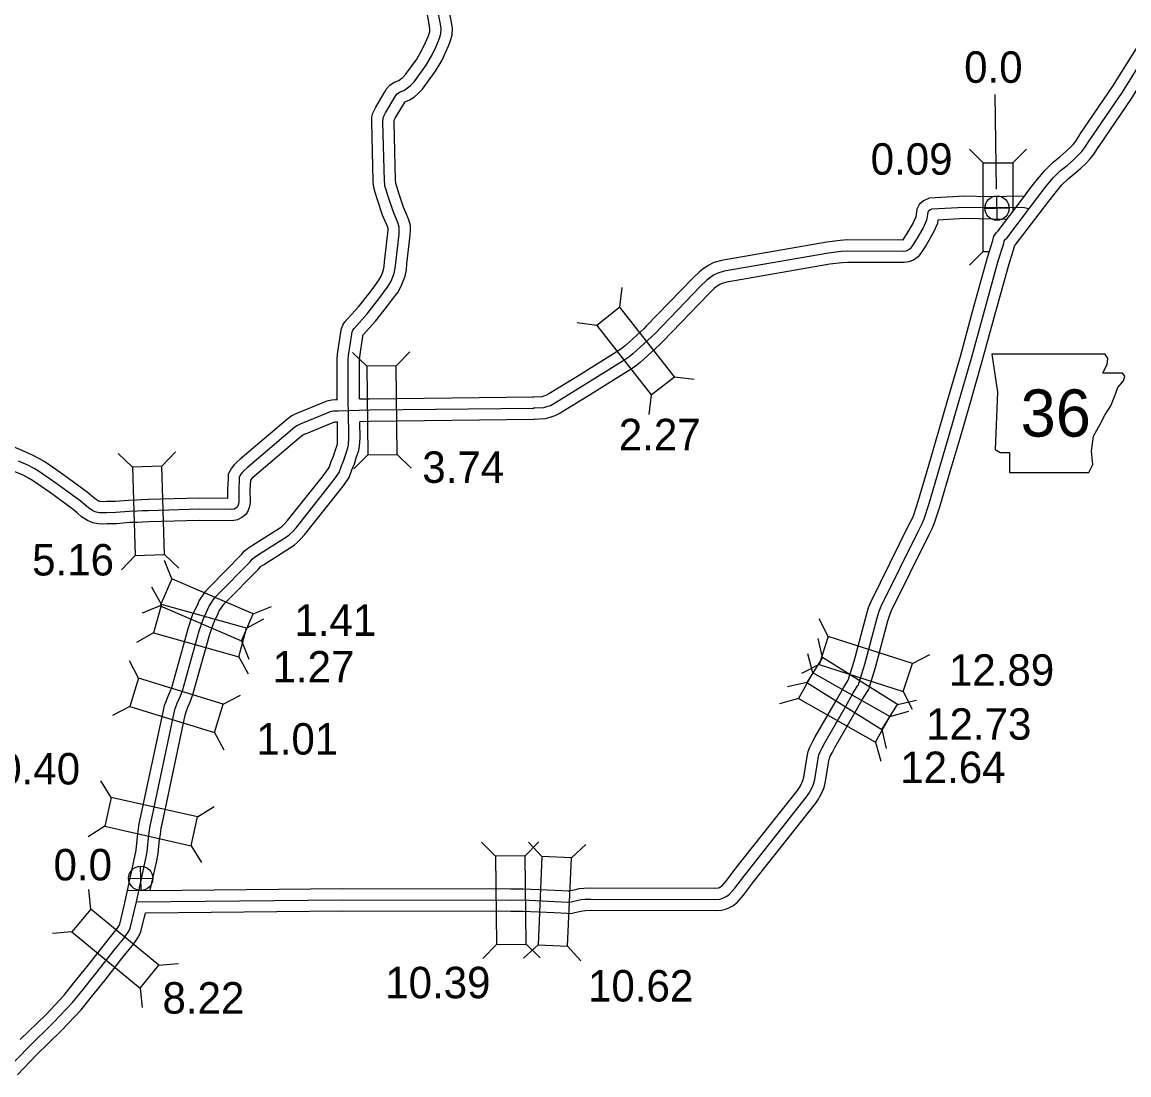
# Model space of a CAD drawing. Extents: x -83719 to 153526, y -11835 to 11446.
# Drawn here: x 2533.7 to 3029, y 495.8 to 967.1 of the extents above; entities that cross this region are included whole.
import ezdxf

# ---------------------------------------------------------------- set-up
doc = ezdxf.new("R2010")
doc.units = 0
for name, color, linetype in [('Level 10', 7, 'Continuous'), ('Level 20', 7, 'Continuous'), ('Level 21', 7, 'Continuous'), ('Level 25', 7, 'Continuous'), ('Level 26', 7, 'Continuous'), ('Level 58', 7, 'Continuous'), ('Level 59', 7, 'Continuous')]:
    doc.layers.add(name, color=color, linetype=linetype)

msp = doc.modelspace()

# ---------------------------------------------------------------- linework, layer by layer
at = {"layer": 'Level 10'}
for points in [[(3007.11, 916.79), (3021.91, 938.47), (3039.41, 966.54), (3040.2, 967.75), (3041.3, 969.14), (3042.7, 970.28), (3044.1, 971.15), (3055.3, 979.18), (3057.36, 980.09), (3059.05, 980.51), (3060.69, 980.86), (3063.43, 981.21)], [(2674.62, 797.94), (2674.67, 814.72), (2674.67, 816.25), (2674.82, 818.42), (2676.29, 828.33), (2676.64, 829.93), (2677.26, 831.37), (2678.14, 832.93), (2684.25, 839.72), (2689.4, 846.25), (2691.47, 849.1), (2693.34, 851.56), (2694.3, 853.31), (2694.98, 854.9), (2695.43, 856.14), (2695.74, 857.64), (2695.9, 859.86), (2697.38, 872.68), (2697.48, 874.12), (2697.47, 874.58), (2697.28, 875.3), (2695.01, 880.69), (2692.75, 887.55), (2691.75, 890.88), (2691.19, 892.46), (2690.99, 894.06), (2690.83, 895.77), (2690.13, 922.42), (2690.26, 924.5), (2690.59, 926.35), (2691.34, 927.82), (2691.92, 928.97), (2696.05, 935.92), (2696.77, 937.27), (2698.26, 938.83), (2700.22, 940.17), (2702.2, 941.01), (2703.2, 941.65), (2704, 942.35), (2705.3, 943.66), (2708.24, 947.69), (2710.28, 950.54), (2712.78, 954.82), (2714.28, 957.96), (2715.43, 960.6), (2715.92, 961.9), (2716.16, 962.85), (2716.22, 963.95), (2716.03, 965.31), (2714.75, 972.1)], [(2684.62, 798.34), (2684.67, 814.69), (2684.67, 815.89), (2684.77, 817.34), (2686.14, 826.53), (2686.21, 826.88), (2686.23, 826.92), (2686.3, 827.05), (2691.9, 833.28), (2697.37, 840.21), (2699.49, 843.13), (2701.77, 846.11), (2703.31, 848.95), (2704.28, 851.21), (2705.08, 853.4), (2705.67, 856.26), (2705.86, 858.93), (2707.34, 871.76), (2707.49, 873.87), (2707.44, 876.01), (2706.76, 878.55), (2704.38, 884.21), (2702.29, 890.55), (2701.26, 893.99), (2700.97, 894.8), (2700.93, 895.13), (2700.82, 896.35), (2700.14, 922.24), (2700.2, 923.18), (2700.26, 923.29), (2700.69, 924.16), (2704.78, 931.02), (2704.9, 931.26), (2705.03, 931.35), (2706.88, 932.13), (2709.23, 933.64), (2710.85, 935.06), (2712.94, 937.16), (2716.34, 941.82), (2718.68, 945.08), (2721.63, 950.14), (2723.38, 953.81), (2724.7, 956.85), (2725.47, 958.91), (2726.09, 961.32), (2726.26, 964.37), (2725.9, 966.94), (2724.54, 974.12)], [(3015.36, 911.15), (3030.29, 933.01), (3047.84, 961.15), (3048.33, 961.91), (3048.47, 962.08), (3048.51, 962.12), (3049.66, 962.83), (3060.3, 970.45), (3060.61, 970.59), (3061.31, 970.76), (3062.39, 971), (3064.7, 971.29)], [(2591.05, 578.37), (2677, 579.24), (2752.38, 579.06), (2757.91, 579.11), (2772.27, 578.48), (2778.12, 578.18), (2778.41, 578.16), (2778.94, 578.28), (2781.54, 578.87), (2783.01, 579.18), (2785.1, 579.44), (2788.22, 579.51), (2843.47, 579.39), (2845.21, 579.5), (2845.36, 579.54), (2845.73, 579.69), (2846.45, 580.07), (2846.84, 580.35), (2848.76, 582.59), (2853.17, 588.31), (2880.72, 623.19), (2881.54, 624.46), (2882, 625.25), (2882.67, 626.54), (2883.07, 627.58), (2883.49, 629.15), (2884.97, 638.41), (2885.48, 640.52), (2886.2, 642.5), (2887.3, 644.57), (2888.65, 647.2), (2897.65, 662.83), (2901.22, 669.13), (2903.35, 672.54), (2906.08, 681.02), (2911.56, 701.73), (2912.55, 705.05), (2913.62, 707.73), (2930.52, 742), (2932.11, 745.05), (2932.71, 746.46), (2934.86, 753.04), (2939.45, 768.8), (2943.84, 783.62), (2948.01, 798.13), (2953.75, 817.99), (2959.06, 837.56), (2965.78, 861.72), (2968.17, 869.29), (2968.63, 871.27), (2969.81, 872.88), (2970.49, 873.64), (2980.94, 887.38), (2985.19, 893.01), (2988.19, 896.85), (2991.58, 900.88), (2995.15, 904.41), (2998.13, 906.79), (3000.79, 909.15), (3002.83, 911.07), (3004.13, 912.38), (3005.21, 913.85), (3007.03, 916.68)], [(2588.82, 568.35), (2677.04, 569.24), (2752.42, 569.06), (2757.74, 569.11), (2771.79, 568.49), (2777.62, 568.19), (2779.26, 568.11), (2781.12, 568.52), (2783.69, 569.1), (2784.67, 569.31), (2785.83, 569.46), (2788.31, 569.51), (2843.79, 569.39), (2846.7, 569.58), (2848.41, 569.99), (2849.96, 570.61), (2851.74, 571.55), (2853.64, 572.93), (2856.52, 576.27), (2861.05, 582.17), (2888.88, 617.38), (2890.06, 619.23), (2890.75, 620.4), (2891.8, 622.42), (2892.6, 624.49), (2893.29, 627.08), (2894.78, 636.45), (2895.07, 637.64), (2895.35, 638.42), (2896.17, 639.94), (2897.44, 642.43), (2906.33, 657.87), (2909.81, 664.01), (2911.86, 667.29), (2912.56, 668.4), (2912.89, 669.55), (2915.68, 678.21), (2921.19, 699.03), (2922, 701.76), (2922.76, 703.66), (2939.44, 737.47), (2941.16, 740.77), (2942.08, 742.94), (2944.42, 750.09), (2949.05, 765.99), (2953.44, 780.82), (2957.62, 795.36), (2963.38, 815.3), (2968.71, 834.91), (2975.37, 858.88), (2977.82, 866.65), (2977.88, 866.9), (2978.19, 867.24), (2988.91, 881.34), (2993.12, 886.92), (2995.96, 890.56), (2998.93, 894.09), (3001.8, 896.92), (3004.58, 899.14), (3007.54, 901.77), (3009.8, 903.89), (3011.76, 905.86), (3013.46, 908.19), (3015.44, 911.26)], [(2982.25, 889.12), (2966.29, 888.92), (2955.39, 889.19), (2939.57, 888.29), (2937.17, 887.15), (2935.21, 885.52), (2934.14, 883.33), (2933.61, 879.87), (2932.46, 877.29), (2929.71, 872.49), (2928.07, 869.95), (2927.72, 869.48), (2902.96, 869.58), (2899.79, 869.38), (2893.8, 868.67), (2846.73, 860.43), (2843.33, 859.43), (2840.67, 858.17), (2838.29, 856.51), (2836.82, 855.38), (2833.88, 852.55), (2813.04, 830.92), (2811.93, 829.76), (2803.7, 822.35), (2802.17, 821.09), (2800.72, 820.07), (2781.89, 808.35), (2769.36, 800.69), (2768.11, 799.98), (2766.97, 799.61), (2766.21, 799.4), (2762.15, 799.22)], [(2974.36, 878.72), (2955.55, 879.18), (2943.51, 878.5), (2943.29, 877.03), (2941.39, 872.76), (2938.26, 867.28), (2936.26, 864.19), (2934.64, 862.07), (2932.68, 860.56), (2930.52, 859.73), (2928.47, 859.48), (2903.25, 859.57), (2900.68, 859.41), (2895.24, 858.77), (2849.01, 850.68), (2846.9, 850.06), (2845.7, 849.49), (2844.21, 848.45), (2843.37, 847.8), (2840.95, 845.48), (2820.26, 824), (2818.9, 822.57), (2810.22, 814.76), (2808.23, 813.13), (2806.26, 811.74), (2787.11, 799.82), (2774.43, 792.06), (2772.15, 790.78), (2769.87, 790.04), (2767.8, 789.46), (2762.59, 789.23)], [(2674.61, 798), (2673.99, 798), (2672.25, 797.91), (2670.03, 797.39), (2667.8, 796.47), (2656.94, 792.07), (2655.91, 791.63), (2654.42, 790.87), (2652.69, 789.72), (2631.21, 771.42), (2629.58, 770.01), (2628.55, 768.94), (2627.33, 767.49), (2625.9, 764.67), (2625.82, 762.34), (2625.65, 758.11), (2625.66, 753.9), (2612.88, 754.01), (2590.13, 753.34), (2587.14, 753.31), (2584.83, 753.15), (2581.33, 753.01), (2575.39, 752.51), (2571.48, 752.43), (2569.91, 752.39), (2568.79, 752.44), (2568.25, 752.54), (2567.7, 752.78), (2566.33, 753.69), (2564.72, 755.06), (2562.78, 756.71), (2552.14, 764.48), (2543.79, 770.21), (2541.5, 771.67), (2538.34, 773.29), (2534.04, 775.14), (2513.06, 784.1)], [(2762.75, 799.18), (2689.16, 798.33), (2684.75, 798.24)], [(2674.77, 788), (2674.2, 788), (2673.68, 787.97), (2673.11, 787.84), (2671.58, 787.21), (2660.78, 782.84), (2660.17, 782.58), (2659.49, 782.23), (2658.72, 781.72), (2637.71, 763.82), (2636.47, 762.75), (2636, 762.26), (2635.82, 762.04), (2635.82, 761.97), (2635.65, 757.92), (2635.67, 752.21), (2635.38, 750.26), (2634.83, 748.54), (2633.74, 746.72), (2632.08, 745.29), (2630.07, 744.31), (2627.64, 743.88), (2612.98, 744), (2590.33, 743.34), (2587.52, 743.31), (2585.37, 743.17), (2581.95, 743.03), (2575.92, 742.52), (2571.7, 742.43), (2569.82, 742.39), (2567.67, 742.48), (2565.33, 742.91), (2562.92, 743.95), (2560.3, 745.69), (2558.24, 747.44), (2556.58, 748.85), (2546.36, 756.32), (2538.27, 761.86), (2536.51, 762.99), (2534.07, 764.24), (2530.1, 765.95)], [(2580.78, 578.31), (2591.05, 578.47), (2593.93, 591.6), (2594.58, 594.91), (2595.22, 601.3), (2595.55, 603.45), (2595.96, 606.4), (2596.34, 608.11), (2606.67, 656.78), (2607.03, 658.38), (2607.52, 659.58), (2607.78, 660.43), (2608.52, 662.11), (2609.17, 663.57), (2610.15, 666.13), (2617.73, 693.12), (2619.33, 697.92), (2620.49, 700.51), (2621.21, 701.96), (2621.78, 703.29), (2623.6, 706.04), (2624.44, 706.94), (2639.4, 722.18), (2640.29, 723.27), (2640.54, 723.49), (2641.68, 724.21), (2655.45, 732.92), (2656.82, 734.17), (2658.32, 735.59), (2660.09, 737.52), (2675.18, 756.52), (2677.87, 759.98), (2680.04, 763.23), (2681.3, 766.68), (2682.43, 769.36), (2683.4, 772.54), (2684.36, 775.28), (2684.71, 777.38), (2684.9, 780.9), (2684.81, 788.12)], [(2580.78, 578.31), (2584.14, 593.64), (2584.68, 596.38), (2585.29, 602.57), (2585.66, 604.91), (2586.11, 608.19), (2586.57, 610.25), (2596.9, 658.9), (2597.45, 661.39), (2598.1, 662.96), (2598.39, 663.92), (2599.37, 666.15), (2599.93, 667.39), (2600.64, 669.28), (2608.17, 696.06), (2610, 701.56), (2611.45, 704.77), (2612.13, 706.16), (2612.95, 708.06), (2615.71, 712.24), (2617.21, 713.85), (2631.95, 728.86), (2633.07, 730.22), (2634.51, 731.51), (2636.33, 732.66), (2649.36, 740.9), (2650.01, 741.5), (2651.19, 742.61), (2652.48, 744.02), (2667.32, 762.69), (2669.75, 765.82), (2671.06, 767.79), (2671.99, 770.34), (2673.01, 772.78), (2673.9, 775.65), (2674.63, 777.76), (2674.75, 778.47), (2674.89, 781.11), (2674.81, 788)], [(2762.86, 789.18), (2689.33, 788.34), (2684.83, 788.24)], [(2532.85, 511.61), (2544.21, 522.7), (2552.49, 531.55), (2556.88, 537.02), (2562.79, 544.31), (2571.55, 555.51), (2575.22, 559.96), (2576.23, 561.4), (2577.04, 562.64), (2577.37, 563.28), (2579.28, 571.51), (2580.78, 578.31)], [(2531.57, 495.81), (2539.96, 504.57), (2551.35, 515.7), (2560.05, 524.99), (2564.66, 530.74), (2570.62, 538.08), (2579.35, 549.24), (2583.19, 553.9), (2584.51, 555.79), (2585.69, 557.59), (2586.83, 559.8), (2588.82, 568.35)]]:
    msp.add_lwpolyline(points, dxfattribs=at)
at = {"layer": 'Level 20'}
for p, q in [((2963.84, 904.08), (2957.62, 910.3)), ((2977.04, 904.08), (2983.26, 910.3)), ((2963.84, 864.48), (2957.62, 858.26)), ((2801.22, 839.51), (2802.27, 848.25)), ((2790.83, 831.36), (2782.1, 832.42)), ((2687.89, 813.06), (2681.6, 819.21)), ((2701.09, 813.21), (2707.24, 819.5)), ((2825.66, 808.36), (2834.4, 807.3)), ((2815.28, 800.21), (2814.22, 791.47)), ((2583.05, 767.94), (2576.65, 773.98)), ((2596.24, 768.32), (2602.28, 774.73)), ((2688.34, 773.46), (2682.19, 767.17)), ((2701.54, 773.61), (2707.84, 767.46)), ((2584.21, 728.36), (2578.17, 721.95)), ((2597.4, 728.74), (2603.8, 722.7)), ((2600.72, 717.86), (2597.46, 726.03)), ((2596.03, 706.44), (2591.73, 714.12)), ((2595.5, 705.73), (2587.33, 702.48)), ((2637.09, 702.2), (2645.27, 705.46)), ((2634.16, 695.73), (2641.83, 700.04)), ((2894.42, 692.09), (2890.4, 699.92)), ((2592.46, 693.74), (2584.79, 689.43)), ((2631.88, 690.08), (2635.13, 681.9)), ((2891.85, 682.64), (2889.89, 691.22)), ((2887.63, 675.79), (2885.28, 684.28)), ((2932.11, 679.96), (2939.94, 683.98)), ((2585.83, 673.4), (2581.71, 681.18)), ((2630.59, 683.02), (2634.89, 675.35)), ((2890.37, 679.52), (2882.55, 675.51)), ((2884.84, 671.46), (2876.27, 669.49)), ((2623.68, 661.75), (2631.45, 665.87)), ((2881.13, 664.31), (2872.64, 661.96)), ((2928.07, 667.4), (2932.09, 659.57)), ((2581.94, 660.78), (2574.17, 656.66)), ((2925.41, 661.61), (2933.99, 663.58)), ((2922.09, 656.28), (2930.57, 658.63)), ((2619.79, 649.14), (2623.91, 641.36)), ((2918.4, 650.43), (2920.37, 641.85)), ((2915.58, 644.8), (2917.93, 636.32)), ((2573.59, 619.97), (2568.89, 627.41)), ((2612.22, 611.26), (2619.66, 615.96)), ((2570.69, 607.1), (2563.25, 602.39)), ((2745.61, 593.79), (2739.33, 599.96)), ((2758.81, 593.92), (2764.97, 600.2)), ((2766.31, 593.56), (2760.36, 600.05)), ((2609.32, 598.38), (2614.02, 590.94)), ((2779.5, 592.98), (2785.99, 598.92)), ((2564.38, 570.07), (2563.54, 578.83)), ((2555.97, 559.88), (2547.21, 559.05)), ((2745.99, 554.2), (2739.83, 547.91)), ((2764.57, 554), (2758.08, 548.05)), ((2759.19, 554.32), (2765.47, 548.16)), ((2777.76, 553.42), (2783.7, 546.93)), ((2594.92, 544.86), (2603.68, 545.7)), ((2586.52, 534.68), (2587.36, 525.92))]:
    msp.add_line(p, q, dxfattribs=at)
for points in [[(2963.84, 864.48), (2963.84, 904.08), (2977.04, 904.08), (2977.04, 882.25)], [(2963.84, 864.48), (2966.65, 864.48)]]:
    msp.add_lwpolyline(points, dxfattribs=at)
for points in [[(2790.83, 831.36), (2815.28, 800.21), (2825.66, 808.36), (2801.22, 839.51)], [(2701.54, 773.61), (2701.09, 813.21), (2687.89, 813.06), (2688.34, 773.46)], [(2597.4, 728.74), (2596.24, 768.32), (2583.05, 767.94), (2584.21, 728.36)], [(2595.5, 705.73), (2631.88, 690.08), (2637.09, 702.2), (2600.72, 717.86)], [(2592.46, 693.74), (2630.59, 683.02), (2634.16, 695.73), (2596.03, 706.44)], [(2890.37, 679.52), (2928.07, 667.4), (2932.11, 679.96), (2894.42, 692.09)], [(2925.41, 661.61), (2891.85, 682.64), (2884.84, 671.46), (2918.4, 650.43)], [(2881.13, 664.31), (2915.58, 644.8), (2922.09, 656.28), (2887.63, 675.79)], [(2623.68, 661.75), (2585.83, 673.4), (2581.94, 660.78), (2619.79, 649.14)], [(2570.69, 607.1), (2609.32, 598.38), (2612.22, 611.26), (2573.59, 619.97)], [(2759.19, 554.32), (2758.81, 593.92), (2745.61, 593.79), (2745.99, 554.2)], [(2766.31, 593.56), (2764.57, 554), (2777.76, 553.42), (2779.5, 592.98)], [(2594.92, 544.86), (2564.38, 570.07), (2555.97, 559.88), (2586.52, 534.68)]]:
    msp.add_lwpolyline(points, close=True, dxfattribs=at)
at = {"layer": 'Level 21'}
msp.add_lwpolyline([(2967.72, 818.43), (2970.26, 801.51), (2969.13, 775.85), (2971.39, 774.44), (2975.61, 774.44), (2975.61, 765.42), (3011.14, 765.42), (3012.83, 769.09), (3012.27, 775.01), (3013.12, 781.77), (3016.22, 787.13), (3018.19, 791.08), (3021.01, 795.31), (3022.7, 799.82), (3024.11, 803.49), (3026.65, 806.59), (3027.21, 808.56), (3026.09, 809.97), (3017.35, 809.97), (3019.32, 813.92), (3019.6, 816.46), (3018.43, 818.4)], close=True, dxfattribs=at)
at = {"layer": 'Level 25'}
msp.add_line((2969.09, 934.64), (2969.66, 892.3), dxfattribs=at)
at = {"layer": 'Level 26'}
for p, q in [((2970.12, 878.41), (2969.87, 889.26)), ((2964.57, 883.71), (2975.42, 883.96)), ((2586.9, 578.39), (2586.65, 589.24)), ((2581.35, 583.69), (2592.2, 583.94))]:
    msp.add_line(p, q, dxfattribs=at)
for centre in [(2970, 883.84), (2586.77, 583.81)]:
    msp.add_circle(centre, 5.43, dxfattribs=at)
at = {"layer": 'Level 59'}
for points in [[(3011.24, 913.97), (3026.1, 935.74), (3043.62, 963.85), (3044.27, 964.83), (3044.88, 965.61), (3045.6, 966.2), (3046.88, 966.99), (3057.8, 974.81), (3058.99, 975.34), (3060.18, 975.63), (3061.54, 975.93), (3064.06, 976.25)], [(2584.8, 573.31), (2589.03, 592.62), (2589.63, 595.64), (2590.25, 601.93), (2590.6, 604.18), (2591.03, 607.3), (2591.46, 609.18), (2601.79, 657.84), (2602.24, 659.88), (2602.81, 661.27), (2603.09, 662.18), (2603.94, 664.13), (2604.55, 665.48), (2605.4, 667.7), (2612.95, 694.59), (2614.67, 699.74), (2615.97, 702.64), (2616.67, 704.06), (2617.37, 705.68), (2619.65, 709.14), (2620.83, 710.4), (2635.67, 725.52), (2636.68, 726.75), (2637.53, 727.5), (2639.01, 728.43), (2652.41, 736.91), (2653.42, 737.83), (2654.76, 739.1), (2656.28, 740.77), (2671.25, 759.6), (2673.81, 762.9), (2675.55, 765.51), (2676.64, 768.51), (2677.72, 771.07), (2678.65, 774.1), (2679.5, 776.52), (2679.73, 777.93), (2679.89, 781), (2679.75, 793.13), (2679.62, 796.3), (2679.67, 814.7), (2679.67, 816.07), (2679.8, 817.88), (2681.22, 827.43), (2681.43, 828.4), (2681.74, 829.15), (2682.22, 829.99), (2688.07, 836.5), (2693.38, 843.23), (2695.48, 846.12), (2697.56, 848.83), (2698.8, 851.13), (2699.63, 853.05), (2700.25, 854.77), (2700.7, 856.95), (2700.88, 859.39), (2702.36, 872.22), (2702.49, 873.99), (2702.46, 875.3), (2702.02, 876.92), (2699.7, 882.45), (2697.52, 889.05), (2696.51, 892.43), (2696.08, 893.63), (2695.96, 894.59), (2695.83, 896.06), (2695.14, 922.33), (2695.23, 923.91), (2695.38, 924.74), (2695.8, 925.55), (2696.31, 926.57), (2700.42, 933.47), (2700.86, 934.32), (2701.51, 935), (2702.63, 935.76), (2704.54, 936.57), (2706.22, 937.64), (2707.43, 938.7), (2709.12, 940.41), (2712.29, 944.76), (2714.48, 947.81), (2717.21, 952.48), (2718.83, 955.89), (2720.07, 958.72), (2720.69, 960.41), (2721.12, 962.09), (2721.24, 964.16), (2720.97, 966.12), (2719.64, 973.11)], [(2584.8, 573.31), (2677.02, 574.24), (2752.4, 574.06), (2757.83, 574.11), (2772.03, 573.49), (2777.87, 573.18), (2778.84, 573.14), (2780.03, 573.4), (2782.61, 573.99), (2783.84, 574.25), (2785.47, 574.45), (2788.27, 574.51), (2843.63, 574.39), (2845.96, 574.54), (2846.89, 574.76), (2847.84, 575.15), (2849.09, 575.81), (2850.24, 576.64), (2852.64, 579.43), (2857.11, 585.24), (2884.8, 620.29), (2885.8, 621.85), (2886.38, 622.83), (2887.24, 624.48), (2887.84, 626.03), (2888.39, 628.12), (2889.88, 637.43), (2890.27, 639.08), (2890.78, 640.46), (2891.73, 642.25), (2893.04, 644.82), (2901.99, 660.35), (2905.51, 666.57), (2907.63, 669.96), (2907.96, 670.47), (2908.11, 671), (2910.88, 679.62), (2916.38, 700.38), (2917.27, 703.4), (2918.19, 705.7), (2934.98, 739.73), (2936.64, 742.91), (2937.4, 744.7), (2939.64, 751.56), (2944.25, 767.4), (2948.64, 782.22), (2952.81, 796.74), (2958.56, 816.65), (2963.88, 836.24), (2970.57, 860.3), (2973, 867.97), (2973.27, 869.14), (2973.69, 869.72), (2974.34, 870.44), (2984.92, 884.36), (2989.16, 889.97), (2992.07, 893.71), (2995.25, 897.48), (2998.48, 900.66), (3001.36, 902.96), (3004.17, 905.46), (3006.32, 907.48), (3007.95, 909.12), (3009.34, 911.02), (3011.24, 913.97)], [(2984.08, 883.56), (2982.34, 883.97), (2979.91, 884.09), (2966.26, 883.92), (2955.47, 884.19), (2940.83, 883.35), (2939.88, 882.9), (2939.23, 882.36), (2938.97, 881.82), (2938.45, 878.45), (2936.93, 875.02), (2933.99, 869.88), (2932.16, 867.07), (2931.06, 865.63), (2930.2, 864.97), (2929.3, 864.62), (2928.17, 864.48), (2903.11, 864.57), (2900.24, 864.4), (2894.52, 863.72), (2847.87, 855.56), (2845.12, 854.75), (2843.18, 853.83), (2841.25, 852.48), (2840.1, 851.59), (2837.42, 849.02), (2816.65, 827.46), (2815.41, 826.17), (2806.96, 818.56), (2805.2, 817.11), (2803.49, 815.9), (2784.5, 804.09)], [(2784.5, 804.09), (2771.89, 796.38), (2770.13, 795.38), (2768.42, 794.83), (2767, 794.43), (2762.37, 794.23)], [(2762.81, 794.18), (2689.24, 793.33), (2679.75, 793.13), (2675.19, 792.99), (2674.1, 793), (2672.96, 792.94), (2671.57, 792.61), (2669.69, 791.84), (2658.86, 787.46), (2658.04, 787.11), (2656.95, 786.55), (2655.71, 785.72), (2634.46, 767.62), (2633.02, 766.38), (2632.27, 765.6), (2631.53, 764.71), (2630.86, 763.39), (2630.82, 762.16), (2630.65, 758.01), (2630.67, 752.57), (2630.5, 751.39), (2630.25, 750.62), (2629.86, 749.98), (2629.31, 749.5), (2628.51, 749.11), (2627.22, 748.88), (2612.93, 749.01), (2590.23, 748.34), (2587.33, 748.31), (2585.1, 748.16), (2581.64, 748.02), (2575.65, 747.52), (2571.59, 747.43), (2569.86, 747.39), (2568.23, 747.46), (2566.79, 747.73), (2565.31, 748.36), (2563.31, 749.69), (2561.48, 751.25), (2559.68, 752.78), (2549.25, 760.4), (2541.03, 766.03), (2539, 767.33), (2536.2, 768.77), (2532.07, 770.55)], [(2528.17, 499.5), (2536.4, 508.09), (2547.78, 519.2), (2556.27, 528.27), (2560.77, 533.88), (2566.7, 541.19), (2575.45, 552.37), (2579.21, 556.93), (2580.37, 558.59), (2581.37, 560.12), (2582.1, 561.54), (2583.98, 569.62), (2584.8, 573.31)]]:
    msp.add_lwpolyline(points, dxfattribs=at)

# ---------------------------------------------------------------- texts
at = {"layer": 'Level 21'}
msp.add_text('36', height=21.12, dxfattribs=at).set_placement((2980.58, 781.55))
at = {"layer": 'Level 25'}
for s, p in [('0.0', (2955.28, 939.94)), ('0.09', (2913.46, 898.8)), ('2.27', (2800.72, 775.44)), ('0.0', (2547.73, 582.88))]:
    msp.add_text(s, height=14.08, dxfattribs=at).set_placement(p)
at = {"layer": 'Level 58'}
for s, p in [('3.74', (2712.77, 760.84)), ('5.16', (2538.15, 719.38)), ('1.41', (2655.51, 692.34)), ('1.27', (2645.75, 671.48)), ('12.89', (2948.48, 670.02)), ('12.73', (2938.27, 645.85)), ('1.01', (2638.5, 639.2)), ('0.40', (2522.98, 625.82)), ('12.64', (2926.71, 626.46)), ('10.39', (2696.18, 530.11)), ('10.62', (2786.95, 528.66)), ('8.22', (2596.49, 523.24))]:
    msp.add_text(s, height=14.08, dxfattribs=at).set_placement(p)

doc.saveas('drawing.dxf')
